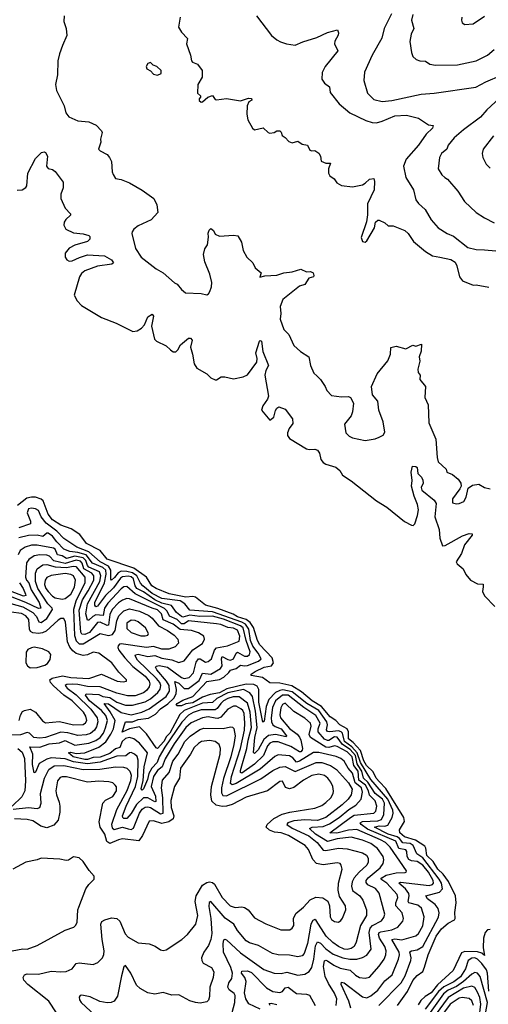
# Model space of a CAD drawing. Extents: x 1933546 to 2138868, y 524910 to 667279.
# Tile 328 of 466: x 2043821 to 2047162, y 611083 to 618098. Entities that reach past the tile are written whole.
import ezdxf

# ---------------------------------------------------------------- set-up
doc = ezdxf.new("R2010")
doc.units = 0

msp = doc.modelspace()

# ---------------------------------------------------------------- linework, layer by layer
at = {"layer": '0CON10XD'}
for points in [[(2044138.8, 618125), (2044136.2, 618085), (2044154, 618035), (2044158.1, 617985), (2044125.6, 617915), (2044104.6, 617855.4), (2044094.4, 617805), (2044091.5, 617705), (2044076.9, 617635), (2044085, 617594), (2044138.1, 617485), (2044150, 617435), (2044171.2, 617405), (2044235, 617376.7), (2044315, 617370.8), (2044366.1, 617346.1), (2044405.8, 617305.8), (2044410, 617295), (2044396.7, 617246.7), (2044400, 617225), (2044382.5, 617175), (2044395, 617162.5), (2044445, 617137.5), (2044462.5, 617115), (2044476.4, 617086.4), (2044480, 617015), (2044486.7, 616995), (2044505, 616966.7), (2044545, 616960), (2044605, 616936.7), (2044695, 616883.3), (2044777.5, 616825), (2044799.3, 616779.3), (2044806.1, 616723.9), (2044758.8, 616671.2), (2044665, 616629.2), (2044634.6, 616605.4), (2044623.4, 616586.6), (2044621.4, 616575), (2044646.8, 616466.8), (2044688, 616405), (2044795, 616322.5), (2044843.3, 616295), (2044924.2, 616224.2), (2044945, 616213.3), (2044975, 616176.2), (2045003, 616153), (2045115, 616146), (2045155, 616137.5), (2045167.5, 616145), (2045177.7, 616162.3), (2045190, 616195), (2045192, 616225), (2045176.2, 616285), (2045141.7, 616371.7), (2045131.2, 616425), (2045142, 616465), (2045159.2, 616495), (2045167.7, 616547.7), (2045164.2, 616575.8), (2045171.7, 616598.3), (2045185, 616611.2), (2045203.8, 616595), (2045215, 616570), (2045245, 616556.7), (2045345, 616563.8), (2045377.7, 616557.7), (2045403.6, 616513.6), (2045413.6, 616453.6), (2045440, 616405), (2045482.5, 616365), (2045500.7, 616330.7), (2045542.5, 616295), (2045533, 616263), (2045568, 616272), (2045655, 616278.6), (2045705, 616294.2), (2045765, 616300.8), (2045825, 616321.2), (2045865, 616301.2), (2045895, 616303.3), (2045913.3, 616295), (2045919.2, 616275), (2045915, 616266.7), (2045883.3, 616256.7), (2045855, 616211.4), (2045815, 616199.2), (2045696.9, 616105), (2045678, 616055), (2045684.2, 616005), (2045679.2, 615965), (2045705, 615891.2), (2045740, 615855), (2045775, 615777.5), (2045824.2, 615734.2), (2045883.3, 615695), (2045894.1, 615634.1), (2045919.5, 615579.5), (2045939.5, 615559.5), (2045966.7, 615535), (2046000, 615485), (2046011.2, 615455), (2046045, 615420), (2046115, 615410), (2046165, 615412.5), (2046180, 615405), (2046200, 615365), (2046193.8, 615305), (2046183.3, 615275), (2046137.5, 615215), (2046146.7, 615155), (2046171.2, 615131.2), (2046195, 615118.8), (2046285, 615100), (2046355, 615111.2), (2046385, 615122.5), (2046413, 615137), (2046425, 615160), (2046412.2, 615232.2), (2046380.6, 615315), (2046375, 615380), (2046336.7, 615425), (2046328.8, 615485), (2046368.8, 615575), (2046445, 615667.5), (2046463.8, 615715), (2046468.3, 615761.7), (2046505, 615772.5), (2046575, 615753.3), (2046625, 615780), (2046645, 615772.5), (2046685.7, 615785.7), (2046683, 615737), (2046670, 615695), (2046673.8, 615665), (2046658.8, 615608.8), (2046662.5, 615585), (2046676.4, 615566.4), (2046673.3, 615535), (2046713.3, 615485), (2046710, 615405), (2046732.5, 615355), (2046738.1, 615225), (2046789.1, 615109.1), (2046797.5, 614977.5), (2046805, 614946.7), (2046861.2, 614895), (2046866.7, 614875), (2046906.7, 614856.7), (2046946.7, 614825), (2046966.7, 614795), (2046967.5, 614775), (2046958.8, 614755), (2046908, 614685), (2046907.5, 614655), (2046935, 614648.8), (2046955, 614651.2), (2046986.7, 614665), (2047003.8, 614695), (2047019.3, 614760.7), (2047048.3, 614781.7), (2047095, 614788), (2047135, 614764), (2047175, 614756)], [(2044966.2, 618115), (2044953.9, 618043.9), (2044975, 618010), (2045017.5, 617965), (2045011.2, 617925), (2045038.6, 617845), (2045045.6, 617805.6), (2045054.4, 617794.4), (2045090, 617780), (2045121.2, 617735), (2045121.8, 617688.2), (2045092.5, 617635), (2045090, 617575), (2045110, 617555), (2045110, 617545), (2045100, 617535), (2045101.7, 617521.7), (2045115, 617510), (2045125, 617512.5), (2045163, 617547), (2045195, 617557.5), (2045215, 617530), (2045225, 617527.5), (2045295, 617537.5), (2045395, 617520), (2045452.4, 617537.6), (2045475, 617535.7), (2045476.2, 617525), (2045455, 617513.8), (2045442, 617485), (2045440, 617425), (2045447.5, 617385), (2045480, 617325), (2045495, 617313.3), (2045556.4, 617326.4), (2045593.6, 617293.6), (2045605, 617290), (2045635, 617293.8), (2045655, 617306), (2045675, 617306.2), (2045685.9, 617295.9), (2045691.7, 617271.7), (2045715, 617257.5), (2045739.3, 617229.3), (2045765, 617220), (2045805, 617232.5), (2045835, 617210), (2045873, 617203), (2045889.3, 617169.3), (2045905, 617162.5), (2045925, 617166.7), (2045955, 617147.5), (2045966.7, 617125), (2045970.7, 617090.7), (2046005, 617076.7), (2046037.5, 617075), (2046023.3, 617035), (2046023.3, 617005), (2046032.5, 616985), (2046062.5, 616965), (2046082.5, 616935), (2046115, 616917.5), (2046195, 616907.5), (2046265, 616922), (2046285, 616932.5), (2046315, 616961.2), (2046345, 616966.2), (2046351.4, 616945), (2046348.9, 616885), (2046300.6, 616785), (2046301.7, 616708.3), (2046293, 616657), (2046256.2, 616545), (2046265, 616517.5), (2046285, 616513.3), (2046295, 616522.5), (2046350, 616615), (2046357.5, 616655), (2046375, 616670), (2046385, 616670), (2046425, 616650), (2046448.3, 616628.3), (2046485, 616630), (2046567, 616597), (2046590, 616575), (2046628.3, 616518.3), (2046715, 616447.1), (2046765, 616415.7), (2046815.6, 616405.6)], [(2045510, 618125), (2045617.1, 617985), (2045653.6, 617953.6), (2045681.1, 617941.1), (2045723.3, 617925), (2045785, 617915.6), (2045840.4, 617939.6), (2045940.2, 617969.8), (2046015, 618006.7), (2046086.7, 618025), (2046094.2, 618005), (2046091.7, 617988.3), (2046069.2, 617945), (2046066, 617925), (2046090, 617875), (2045998, 617765), (2045977.7, 617722.3), (2045976, 617675), (2045994, 617645), (2046029.1, 617619.1), (2046035, 617580), (2046098.8, 617498.8), (2046174, 617434), (2046288.6, 617378.6), (2046335.3, 617365.3), (2046365, 617364.1), (2046405.2, 617374.8), (2046495, 617412.3), (2046578, 617418), (2046665, 617397.1), (2046735, 617348), (2046770, 617345), (2046763.3, 617325), (2046718, 617282), (2046663.8, 617205), (2046575.5, 617105), (2046558.1, 617055), (2046575, 616973.8), (2046628.9, 616885), (2046645.6, 616815), (2046665, 616788.6), (2046713.1, 616745), (2046755, 616670.8), (2046804.7, 616614.7), (2046870, 616575), (2046915, 616555.6), (2047016.2, 616475), (2047075, 616460.8), (2047135, 616458.2), (2047296.2, 616443.8)], [(2046471.5, 618138.5), (2046419.6, 618035), (2046403.7, 617966.4), (2046335, 617846.2), (2046278.5, 617725), (2046274.3, 617664.3), (2046300, 617575), (2046345, 617528.6), (2046405, 617514.5), (2046475, 617521.2), (2046683.8, 617566.2), (2046775, 617573.2), (2047073, 617617), (2047144, 617656), (2047255, 617702.5)], [(2046624, 618136), (2046613.8, 618095), (2046630.5, 618035), (2046613.3, 617995), (2046603, 617943), (2046614.1, 617864.1), (2046623.3, 617835), (2046647.5, 617815), (2046675, 617804.2), (2046715, 617801.9), (2046745, 617780.8), (2046785, 617774.4), (2046942.9, 617777.1), (2047075, 617803.8), (2047155.8, 617845), (2047204.2, 617885.8)], [(2046973.3, 618115), (2046970, 618095), (2046976.7, 618075), (2046995, 618063.8), (2047055, 618068.8), (2047135, 618123.8)], [(2044805, 617703.3), (2044830, 617715), (2044830, 617735), (2044800, 617765), (2044773, 617773), (2044755, 617792.5), (2044735, 617786.2), (2044723.8, 617765), (2044727, 617747), (2044753, 617733), (2044775, 617710), (2044805, 617703.3)], [(2047270.6, 617565), (2047151.8, 617455), (2047106.6, 617403.4), (2046985, 617313.6), (2046917.8, 617255), (2046876.4, 617205), (2046866.9, 617175), (2046828.9, 617145), (2046813.5, 617115), (2046804.3, 617035.7), (2046831.7, 616991.7), (2046853.3, 616973.3), (2046870.8, 616960.8), (2046945.3, 616875.3), (2046992.6, 616802.6), (2047076.2, 616725), (2047133.8, 616685), (2047205, 616650.6)], [(2047199.7, 617270.3), (2047126, 617175), (2047118.8, 617145), (2047123.8, 617115), (2047147.7, 617067.7), (2047175, 617041.2)], [(2043803, 616883), (2043840, 616885), (2043865, 616902), (2043872.9, 616915), (2043880.4, 617005), (2043935, 617109.2), (2043977.3, 617152.7), (2043995, 617156.2), (2044005, 617151.2), (2044020.8, 617125), (2044012.5, 617055), (2044016.4, 617046.4), (2044025, 617037.5), (2044055, 617030), (2044075, 617016.7), (2044131.1, 616941.1), (2044130.7, 616899.3), (2044114, 616855), (2044113.8, 616825), (2044146.2, 616755), (2044184, 616715), (2044184, 616705), (2044150, 616675), (2044138, 616655), (2044136.7, 616635), (2044150, 616605), (2044205, 616578.6), (2044275, 616573.1), (2044315, 616560), (2044322.1, 616552.1), (2044321.5, 616535), (2044305, 616517.3), (2044215, 616492.1), (2044175, 616470), (2044144.5, 616435), (2044145.6, 616405), (2044157.5, 616387.5), (2044175, 616378.2), (2044195, 616379.2), (2044247.6, 616402.4), (2044305, 616423.2), (2044425, 616414.5), (2044475, 616386.5), (2044490, 616365), (2044477.5, 616355), (2044375, 616342.8), (2044285, 616308.6), (2044261.1, 616288.9), (2044248.6, 616265), (2044209.6, 616135), (2044232.3, 616095), (2044262, 616062), (2044405, 615976.2), (2044508.8, 615935), (2044627.3, 615877.3), (2044659.5, 615880.5), (2044690.9, 615899.1), (2044710.6, 615925), (2044735, 615980), (2044765, 616000), (2044776.1, 615986.1), (2044761.5, 615915), (2044782, 615822), (2044796.9, 615806.9), (2044865.7, 615775), (2044897.5, 615745), (2044915, 615730.8), (2044935, 615732), (2044950, 615745), (2044968.6, 615781.4), (2045025, 615828), (2045040, 615830), (2045050, 615815), (2045039.2, 615765), (2045054, 615715), (2045064.5, 615645), (2045085, 615614), (2045155.8, 615575.8), (2045185, 615546.7), (2045215, 615532.5), (2045225, 615532.5), (2045257, 615553), (2045285, 615553.3), (2045345, 615538.8), (2045415, 615553.3), (2045445, 615567.7), (2045511.2, 615658.8), (2045514.6, 615685), (2045505.4, 615725), (2045531.7, 615808.3), (2045535, 615812.5), (2045545, 615808), (2045553.9, 615733.9), (2045596, 615635), (2045575, 615598), (2045570, 615565), (2045594, 615415), (2045587.5, 615395), (2045555, 615346.7), (2045545.7, 615315), (2045605, 615244.4), (2045632.2, 615265), (2045645.9, 615314.1), (2045655, 615330.8), (2045670, 615340), (2045715, 615322.9), (2045765.3, 615255), (2045768.6, 615221.4), (2045741.8, 615185), (2045731.1, 615155), (2045731.4, 615135), (2045745.8, 615115), (2045865, 615039.5), (2045885, 615034.5), (2045925, 615038.5), (2045945, 615031.1), (2045958.8, 615008.8), (2045968.9, 614965), (2045985, 614943.1), (2046005, 614930.9), (2046075, 614909.2), (2046102.5, 614885), (2046123.4, 614853.4), (2046185, 614812.2), (2046365, 614668.9), (2046438.6, 614625), (2046565, 614521.8), (2046615, 614495.7), (2046625.7, 614494.3), (2046638.6, 614505), (2046658.4, 614565), (2046664.7, 614605.2), (2046658.3, 614645), (2046633.1, 614703.1), (2046613.4, 614775), (2046619.2, 614815), (2046611.5, 614875), (2046622.3, 614917.7), (2046645, 614915.7), (2046655, 614908), (2046659.2, 614865), (2046685, 614837.5), (2046695, 614816.7), (2046696.8, 614795), (2046684.4, 614764.4), (2046687.1, 614747.1), (2046775, 614675.4), (2046790.6, 614650.6), (2046781.9, 614555), (2046811.8, 614465), (2046817.6, 614405), (2046835, 614350), (2046855, 614352.7), (2046978.3, 614421.7), (2047025, 614436.7), (2047048, 614435), (2047046.5, 614425), (2046992.7, 614357.3), (2046971.8, 614295), (2046932.2, 614235), (2046940, 614220), (2046983.8, 614185), (2047001.2, 614145), (2047035.5, 614105), (2047085, 614077.9), (2047125.4, 614075.4), (2047125, 614056.7), (2047120, 614025), (2047134.1, 613994.1), (2047207.5, 613917.5)], [(2046815.6, 616405.6), (2046895, 616389.6), (2046925, 616369.4), (2046937.5, 616345), (2046955.7, 616265.7), (2046977.3, 616237.3), (2047055, 616206.2), (2047075, 616208), (2047165, 616191.4)], [(2046707.5, 611347.5), (2046732.3, 611435), (2046790.4, 611569.6), (2046828.3, 611621.7), (2046875, 611660.3), (2046920.8, 611685), (2046925.6, 611694.4), (2046923, 611737), (2046933.3, 611805), (2046927.8, 611855), (2046877.7, 611957.7), (2046839.3, 612009.3), (2046802.4, 612045), (2046770.2, 612100.2), (2046725, 612144), (2046717.3, 612195), (2046709.6, 612209.6), (2046642.9, 612252.9), (2046565, 612275.5), (2046531.9, 612305), (2046530, 612325), (2046564.2, 612385.8), (2046560.6, 612415), (2046430.7, 612620.7), (2046387.5, 612667.5), (2046362.5, 612695), (2046340.4, 612740.4), (2046293, 612785), (2046275, 612818.4), (2046250.9, 612890.9), (2046199.2, 612949.2), (2046165.8, 612975), (2046164.3, 613025), (2046156.5, 613045), (2046103.8, 613075), (2046075.2, 613105.2), (2046035, 613131.7), (2045974, 613204), (2045907, 613245), (2045830, 613310), (2045761.2, 613351.2), (2045675, 613371), (2045605, 613372.5), (2045552, 613412), (2045472, 613425), (2045470.8, 613435), (2045499.4, 613455), (2045565, 613485.1), (2045615.5, 613494.5), (2045631.9, 613515), (2045621, 613551), (2045532.6, 613645), (2045516.3, 613675), (2045487.6, 613767.6), (2045463.4, 613803.4), (2045435.6, 613825.6), (2045375, 613844.1), (2045342.9, 613862.9), (2045233.5, 613903.5), (2045145, 613926.2), (2045075, 613982.9), (2045055, 613987.4), (2045005, 613983.4), (2044887.8, 614007.8), (2044795, 614045.7), (2044763.7, 614065), (2044726.1, 614126.1), (2044635, 614191), (2044445, 614254), (2044395.9, 614315.9), (2044297.5, 614365), (2044250.3, 614430.3), (2044189.5, 614469.5), (2044115, 614496.6), (2044056.2, 614535), (2044024.2, 614575), (2043989.4, 614669.4), (2043975, 614681.5), (2043935, 614696.2), (2043905, 614697.1), (2043871.5, 614688.5), (2043805, 614636.7)], [(2046381.2, 611075), (2046539.8, 611235), (2046568.7, 611285), (2046609.3, 611395), (2046612.1, 611415), (2046603.3, 611456.7), (2046615.7, 611464.3), (2046655, 611470.8), (2046695, 611495.3), (2046806.1, 611703.9), (2046811.9, 611735), (2046803.6, 611765), (2046782.4, 611795), (2046728.8, 611835), (2046716, 611855), (2046815, 611882.1), (2046834.5, 611905.5), (2046827.7, 611945), (2046810.8, 611975), (2046695, 612127.2), (2046652.4, 612155), (2046626.9, 612215), (2046605, 612229.1), (2046552.8, 612232.8), (2046527.9, 612265), (2046511.2, 612275), (2046448, 612295), (2046350, 612345), (2046385, 612354.9), (2046425, 612351.9), (2046445, 612359.5), (2046476.5, 612415), (2046484.4, 612445), (2046481.7, 612465), (2046445, 612544.9), (2046323.7, 612685), (2046249.9, 612805), (2046228.2, 612875), (2046188.4, 612918.4), (2046136.5, 612955), (2046123.4, 613015), (2046113.9, 613025), (2046095, 613030.6), (2046033.1, 613023.1), (2046016.6, 613026.6), (2046009, 613039), (2046014.7, 613075), (2046011.1, 613095), (2045955, 613177), (2045869.4, 613225), (2045765, 613309.1), (2045697.5, 613322.5), (2045675, 613319.2), (2045645.7, 613304.3), (2045598.4, 613255), (2045578.5, 613205), (2045565, 613101.2), (2045555, 613093.3), (2045526.7, 613235), (2045526.9, 613325), (2045515, 613348.4), (2045491.3, 613361.4), (2045435, 613363), (2045299.2, 613330.8), (2045245, 613301), (2045179.2, 613290.8), (2045125, 613271.5), (2045055, 613230.6), (2045006.5, 613223.5), (2044975, 613209.6), (2044945, 613208.6), (2044937.5, 613215), (2044943.8, 613225), (2044985, 613250.8), (2045055, 613275.7), (2045156.1, 613383.9), (2045245, 613397), (2045275.7, 613414.3), (2045313, 613447), (2045325.4, 613464.6), (2045365, 613476.6), (2045395, 613500), (2045425, 613494.3), (2045445, 613497.9), (2045523, 613527), (2045542.1, 613545), (2045521.7, 613585), (2045483.7, 613635), (2045467.8, 613675), (2045454.1, 613755), (2045431.5, 613791.5), (2045405.9, 613805.9), (2045195, 613879.4), (2045035, 613891.9), (2044998.7, 613935), (2044965, 613957.2), (2044835, 613974.9), (2044765, 614010.1), (2044698.5, 614065), (2044682.5, 614082.5), (2044655.5, 614135), (2044625, 614157.9), (2044585, 614167.1), (2044545, 614167.8), (2044523.6, 614156.4), (2044496.4, 614123.6), (2044475, 614104.7), (2044471.3, 614111.3), (2044470.2, 614175), (2044454.6, 614204.6), (2044394.5, 614235), (2044315, 614307.7), (2044229.1, 614339.1), (2044135, 614401.5), (2044086.8, 614455), (2044010.2, 614510.2), (2043975.6, 614555), (2043955, 614600.7), (2043935, 614613), (2043905, 614618), (2043885, 614613.9), (2043875.6, 614585), (2043898.1, 614525), (2043898.5, 614505), (2043815, 614476.6)], [(2046182.4, 611055), (2046168.7, 611105), (2046112.8, 611225), (2046115, 611241.4), (2046135, 611236.1), (2046265, 611135.3), (2046295, 611129.1), (2046325, 611142.2), (2046375, 611184), (2046425, 611249.6), (2046476.6, 611293.4), (2046522.4, 611405), (2046529.8, 611435), (2046526.9, 611455), (2046474.8, 611545.2), (2046495, 611549.4), (2046545, 611542.6), (2046645, 611570.3), (2046665, 611586.9), (2046695, 611642.2), (2046705.3, 611705), (2046685, 611767.8), (2046660.4, 611790.4), (2046596.1, 611806.1), (2046590.6, 611815), (2046598.7, 611855), (2046595, 611872.5), (2046571.3, 611905), (2046541.4, 611931.4), (2046524, 611945), (2046536.7, 611953.3), (2046741.4, 611928.6), (2046765, 611935.4), (2046771.4, 611945), (2046769, 611965), (2046734.9, 612025), (2046695, 612073.3), (2046655, 612100.3), (2046615, 612105.1), (2046594.9, 612114.9), (2046584.1, 612135), (2046581.5, 612171.5), (2046575, 612184), (2046524.1, 612194.1), (2046502.3, 612245), (2046301.3, 612331.3), (2046254.8, 612365), (2046249.5, 612375), (2046264.9, 612385.1), (2046375, 612389.9), (2046401.4, 612398.6), (2046416.8, 612435), (2046422.1, 612515), (2046408.3, 612545), (2046355, 612585.9), (2046304.4, 612665), (2046272, 612695), (2046261.6, 612745), (2046235, 612783.7), (2046227.2, 612797.2), (2046216.3, 612855), (2046178.1, 612898.1), (2046123, 612933), (2046085, 612985.8), (2046065, 612988.1), (2046025, 612963.4), (2046015, 612962.3), (2045995, 612973), (2045948.9, 613025), (2045948.3, 613045), (2045964.5, 613085), (2045931.5, 613141.5), (2045846.6, 613196.6), (2045735, 613286.3), (2045694.6, 613285.4), (2045645.2, 613245), (2045623.5, 613196.5), (2045614.4, 613125), (2045616.3, 613095), (2045625.9, 613075), (2045642.3, 613062.3), (2045685, 613045.9), (2045722.9, 612995), (2045720.8, 612989.2), (2045645, 613004.5), (2045595, 612998), (2045561.6, 612968.4), (2045521.3, 612895), (2045495, 612870), (2045487.2, 612877.2), (2045498.3, 612985), (2045514.3, 613055), (2045501.5, 613171.5), (2045480.5, 613275), (2045462.7, 613302.7), (2045415.8, 613325.8), (2045305, 613302.8), (2045227.4, 613262.6), (2045195, 613233.5), (2045125, 613228.3), (2044994.1, 613175.9), (2044963.3, 613146.7), (2044891.2, 613015), (2044869, 612991), (2044849.6, 612955), (2044805, 612905.3), (2044795, 612909.6), (2044725, 613010.9), (2044675, 613058.8), (2044603.3, 613046.7), (2044551.8, 613021.8), (2044575, 613094.5), (2044625.6, 613095.6), (2044665, 613112.2), (2044738.9, 613121.1), (2044789, 613151), (2044825, 613188.6), (2044877.5, 613222.5), (2044919.3, 613265), (2044936, 613295), (2044940.1, 613325), (2044928.1, 613381.9), (2044955, 613370.7), (2044995, 613332.8), (2045025, 613333.8), (2045100.6, 613389.4), (2045125, 613442), (2045184.3, 613435.7), (2045252.9, 613475), (2045265.1, 613495), (2045260.9, 613545), (2045265, 613561.5), (2045305, 613539.4), (2045325, 613535.9), (2045345.8, 613544.2), (2045365, 613585.3), (2045375, 613592.2), (2045425, 613562.3), (2045445, 613563.5), (2045460.9, 613575), (2045463.3, 613595), (2045434.9, 613675), (2045414.9, 613765), (2045395, 613779.6), (2045275, 613827.1), (2045195, 613847.6), (2045105, 613846.3), (2045034.4, 613854.4), (2044985, 613841.8), (2044975, 613845.8), (2044939.4, 613875), (2044904.5, 613924.5), (2044835, 613941.6), (2044785, 613964.6), (2044705, 614022), (2044655.4, 614045), (2044643.7, 614065), (2044632, 614115), (2044615, 614129.4), (2044595, 614132.7), (2044555, 614128.2), (2044540.7, 614119.3), (2044489.1, 614050.9), (2044434.2, 613995.8), (2044375, 613919.6), (2044364.8, 613914.8), (2044356, 613926), (2044357.9, 613945), (2044426.3, 614085), (2044437, 614147), (2044434.9, 614175), (2044415.2, 614195), (2044341.6, 614225), (2044294.7, 614284.7), (2044235, 614300.8), (2044177.9, 614307.9), (2044136.7, 614326.7), (2044086.7, 614376.7), (2044055, 614418.6), (2044025, 614438.6), (2044015, 614439.2), (2043986.7, 614415), (2043945, 614424.5), (2043885, 614423.1), (2043815, 614406)], [(2046078.2, 611075), (2046081.9, 611121.9), (2046065, 611163.3), (2046022, 611232), (2046000.2, 611280.2), (2045987, 611353), (2045995, 611392.9), (2046005, 611397.3), (2046015, 611393.6), (2046061.1, 611361.1), (2046105, 611341), (2046177.1, 611327.1), (2046215, 611291.5), (2046245, 611274.6), (2046285, 611268.7), (2046315, 611276.9), (2046385.2, 611354.8), (2046420.6, 611405), (2046431.9, 611435), (2046432.9, 611465), (2046425.2, 611495), (2046387.1, 611555), (2046379.3, 611579.3), (2046385, 611594.6), (2046395, 611599.7), (2046475, 611613.2), (2046517.1, 611632.9), (2046552.1, 611675), (2046556.7, 611695), (2046548.9, 611735), (2046503.5, 611785), (2046503.3, 611805), (2046516.7, 611845), (2046511.9, 611865), (2046439.8, 611945), (2046396.2, 611975), (2046402, 611985), (2046435, 612003.2), (2046505, 612019.2), (2046568.6, 612021.4), (2046577.5, 612025), (2046580, 612035), (2046463.1, 612203.1), (2046429.7, 612235), (2046394.7, 612255), (2046225, 612329.2), (2046166.3, 612323.7), (2046081.7, 612301.7), (2046032.9, 612305), (2046179, 612415), (2046205, 612431.5), (2046345, 612445.8), (2046360.3, 612459.7), (2046367.2, 612495), (2046355, 612531.8), (2046315, 612571.9), (2046308.2, 612605), (2046287.4, 612645), (2046239.2, 612679.2), (2046235, 612744.7), (2046203, 612785), (2046192.2, 612845), (2046155, 612882.2), (2046085, 612920.8), (2046065, 612924.1), (2046025, 612912.5), (2046005, 612915.7), (2045894.5, 612984.5), (2045885.6, 613005), (2045899.2, 613065), (2045894, 613085), (2045855, 613121.5), (2045775, 613168.6), (2045715, 613229.6), (2045695, 613219.7), (2045683.4, 613195), (2045675.2, 613145.2), (2045679.6, 613125), (2045745, 613048.4), (2045798.6, 613008.6), (2045815, 612986.7), (2045825.2, 612965.2), (2045837.5, 612905), (2045836.1, 612893.9), (2045825, 612882.8), (2045815, 612881.9), (2045755, 612920.7), (2045665, 612951.9), (2045625, 612954.1), (2045605, 612944.3), (2045588.4, 612925), (2045559.3, 612855), (2045495.6, 612795), (2045405, 612729.6), (2045394.8, 612734.8), (2045395, 612748.6), (2045441.1, 612905), (2045449.6, 612965), (2045473.8, 613055), (2045465.5, 613165), (2045445, 613229.1), (2045385, 613274.1), (2045343.2, 613273.2), (2045305, 613262.5), (2045275.2, 613245), (2045255, 613227.2), (2045229.5, 613190.5), (2045215, 613181.5), (2045115, 613181.7), (2045057.7, 613162.3), (2045025, 613143.7), (2044977.6, 613092.4), (2044855, 612913.8), (2044814.7, 612845), (2044802, 612805), (2044764.4, 612765.6), (2044742.3, 612727.7), (2044733.7, 612685), (2044705, 612618), (2044695, 612609.2), (2044688.3, 612618.3), (2044701.6, 612678.4), (2044708.2, 612775), (2044733.6, 612873.6), (2044675, 612943.8), (2044635, 612974.7), (2044605, 612983.8), (2044575, 612977.6), (2044552.9, 612955), (2044535, 612913.2), (2044505, 612902.2), (2044465, 612868.8), (2044395, 612843.7), (2044345, 612840.6), (2044305, 612826.7), (2044285, 612826.4), (2044201.8, 612845), (2044170, 612875), (2044185, 612879.5), (2044204.4, 612874.4), (2044225, 612870.5), (2044285, 612874.8), (2044385, 612916), (2044435, 612953.4), (2044471.5, 613008.5), (2044490.1, 613045), (2044501.6, 613105), (2044467.4, 613167.3), (2044424.8, 613225.2), (2044455, 613222.5), (2044545, 613161), (2044615, 613146.1), (2044692.7, 613165), (2044745, 613187.7), (2044865, 613276.4), (2044888.4, 613315), (2044886.9, 613355), (2044868.5, 613385), (2044799.1, 613465), (2044790.8, 613485), (2044797, 613493), (2044815, 613496.6), (2044876, 613486), (2044975, 613411.6), (2044995, 613403.8), (2045029.3, 613410.7), (2045059.4, 613445), (2045078.6, 613521.4), (2045095, 613544.8), (2045109.1, 613545), (2045145, 613520.3), (2045165, 613525.3), (2045187.8, 613545), (2045209.1, 613605), (2045225, 613623.7), (2045303.1, 613636.9), (2045385, 613670.4), (2045391, 613705), (2045375, 613748.4), (2045345, 613762.4), (2045305, 613766.6), (2045255, 613788), (2045225, 613794.1), (2045025, 613814.6), (2044995, 613794), (2044975, 613793.5), (2044945, 613825.1), (2044888.6, 613848.6), (2044873.4, 613883.4), (2044852.9, 613902.9), (2044645, 614008), (2044585, 614060), (2044565, 614058), (2044545, 614043.1), (2044449.3, 613940.7), (2044426.4, 613905), (2044416.1, 613853.9), (2044365, 613858.1), (2044343.4, 613846.6), (2044315, 613819.5), (2044305, 613818.9), (2044292, 613865), (2044304.4, 613935.6), (2044393.2, 614095), (2044399.3, 614135), (2044390.5, 614165), (2044315, 614197.7), (2044305, 614209.3), (2044292.7, 614245), (2044273.8, 614263.8), (2044215, 614275.6), (2044155, 614259.9), (2044125, 614278.3), (2044090, 614285), (2044074.6, 614324.6), (2044063.7, 614333.7), (2043945, 614354.8), (2043905, 614353.6), (2043861, 614339), (2043825.3, 614315), (2043810.2, 614285)], [(2045528.9, 611355), (2045562, 611332), (2045635, 611304.1), (2045685, 611302.9), (2045725, 611311), (2045805, 611291.6), (2045855, 611296.8), (2045884.3, 611315.7), (2045902.9, 611345), (2045918.9, 611405), (2045930.9, 611499.1), (2045945, 611527.2), (2045965, 611519.1), (2046005, 611477.7), (2046055, 611439.8), (2046125.3, 611414.7), (2046175, 611404.4), (2046225, 611404.8), (2046264.3, 611415.7), (2046295, 611432.3), (2046326.8, 611475), (2046313.8, 611595), (2046319.2, 611625), (2046336.1, 611643.9), (2046401.3, 611678.7), (2046417.8, 611702.2), (2046423.5, 611725), (2046383.1, 611875), (2046357.1, 611907.1), (2046303.1, 611935), (2046290.5, 611950.5), (2046291.9, 611965), (2046305.2, 611985), (2046392, 612055), (2046413.4, 612085), (2046416.9, 612113.1), (2046412.4, 612135), (2046372.9, 612192.9), (2046325, 612228.1), (2046265, 612253.3), (2046185, 612274.5), (2046085, 612262.2), (2046015, 612243.1), (2045931.2, 612295), (2045887.9, 612335), (2045905.9, 612344.1), (2045985, 612349.3), (2046030.5, 612369.5), (2046098.7, 612415), (2046168, 612472), (2046218.7, 612501.3), (2046256.7, 612545), (2046266.2, 612593.8), (2046259.2, 612625), (2046212, 612662), (2046195, 612730.6), (2046164, 612765), (2046135, 612814.7), (2046111.2, 612835), (2046077.9, 612847.9), (2045955, 612877), (2045915, 612878.1), (2045815, 612814.6), (2045795, 612809), (2045769, 612839), (2045745, 612853.9), (2045665, 612861.2), (2045641, 612849), (2045535, 612758.2), (2045365, 612655.9), (2045335, 612645.7), (2045323.8, 612655), (2045331.4, 612705), (2045395.1, 612904.9), (2045422.9, 613035), (2045426.4, 613085), (2045420.7, 613155), (2045412.5, 613175), (2045398.8, 613188.8), (2045365, 613206.7), (2045345, 613206.8), (2045305, 613186.2), (2045255, 613127.8), (2045235, 613119.8), (2045215, 613122.2), (2045165, 613130.6), (2045125, 613124.8), (2045045, 613088.5), (2045005, 613054.4), (2044922.1, 612937.9), (2044858.8, 612831.2), (2044837.4, 612775), (2044805, 612749.8), (2044774.9, 612705), (2044759.5, 612635), (2044790.7, 612565), (2044792.1, 612527.9), (2044785, 612525.9), (2044735, 612553.5), (2044705, 612553.9), (2044655, 612507.6), (2044615, 612442.4), (2044585, 612407.9), (2044565, 612406.4), (2044555.9, 612415), (2044555.2, 612425), (2044580.4, 612495), (2044646.4, 612635), (2044663.6, 612705), (2044665, 612822), (2044658.4, 612848.4), (2044639.6, 612865), (2044615, 612876.8), (2044605, 612875.3), (2044577.9, 612852.1), (2044515, 612849.7), (2044395, 612808.6), (2044304, 612796), (2044205, 612811.1), (2044145, 612831.4), (2044045, 612838.8), (2044015, 612830), (2043961.2, 612798.8), (2043935, 612737.5), (2043925, 612732), (2043912.6, 612792.6), (2043915.6, 612865), (2043893.7, 612916.3), (2043965, 612915.9), (2044031.5, 612938.5), (2044105, 612946.3), (2044145, 612962.3), (2044215, 612928.5), (2044315, 612943.8), (2044365, 612962.1), (2044396, 612984), (2044418.8, 613015), (2044433.6, 613053.6), (2044447, 613105), (2044435, 613140.8), (2044405, 613176.3), (2044319.3, 613245), (2044291.6, 613285), (2044294.4, 613295), (2044385, 613290.9), (2044415, 613274.9), (2044465, 613269.8), (2044515, 613235.2), (2044575, 613214.1), (2044625, 613213.2), (2044715, 613236.8), (2044755, 613260.2), (2044806.2, 613303.8), (2044822.6, 613327.4), (2044827.2, 613355), (2044820.2, 613375), (2044796.9, 613405), (2044662, 613535), (2044644.2, 613565), (2044646.7, 613573.3), (2044665, 613577), (2044735, 613561.1), (2044785, 613568.8), (2044835, 613548.7), (2044905, 613537.8), (2044955, 613517.1), (2044995, 613528.9), (2045029.2, 613575), (2045055, 613608.2), (2045125, 613654.4), (2045138.5, 613685), (2045133.1, 613705), (2045095, 613728.4), (2045045.8, 613745), (2044965, 613752.3), (2044915, 613791.7), (2044845, 613821.5), (2044833, 613865), (2044805, 613893.9), (2044765, 613904.6), (2044605, 613972.4), (2044585, 613973.7), (2044555, 613963.1), (2044525, 613942.3), (2044481.3, 613895), (2044465, 613860), (2044455, 613784.8), (2044445, 613782), (2044395, 613806), (2044375.7, 613804.3), (2044318.1, 613731.9), (2044285, 613717.6), (2044265, 613719), (2044257.6, 613735), (2044245, 613890), (2044270.2, 613965), (2044310.5, 614029.5), (2044349.7, 614105), (2044350.6, 614135), (2044335.5, 614155), (2044279.3, 614185), (2044266.3, 614226.3), (2044255, 614239.9), (2044225, 614247.5), (2044145, 614223.1), (2044065, 614241.5), (2044035, 614274.8), (2044015, 614283), (2043965, 614286.4), (2043925, 614277.6), (2043887.2, 614252.8), (2043870.9, 614229.1), (2043864.1, 614125), (2043869.8, 614105), (2043886.6, 614085), (2043902.5, 614035), (2043961.4, 613945), (2043972.1, 613905), (2043955, 613901.9), (2043865.8, 613945.8), (2043745, 613992.6)], [(2043715, 613949.6), (2043845, 613914.7), (2043915, 613874.2), (2043941.4, 613845), (2043958.6, 613808.6), (2043975, 613802), (2044015, 613831.6), (2044055.2, 613895), (2044053.1, 613905), (2044022.3, 613935), (2043950.3, 614045), (2043933.6, 614096.4), (2043933.2, 614155), (2043946, 614185), (2043985.6, 614214.4), (2044015, 614215.8), (2044075, 614200.6), (2044155, 614194), (2044203.8, 614203.8), (2044221.5, 614201.5), (2044286.6, 614125), (2044286, 614085), (2044222.1, 613955), (2044204.2, 613895.8), (2044211.5, 613711.5), (2044223.4, 613673.4), (2044245, 613650.2), (2044275, 613652.3), (2044395, 613724.8), (2044455, 613711.3), (2044482.9, 613717.1), (2044501.5, 613745), (2044513.9, 613815), (2044529.1, 613850.9), (2044565, 613886.5), (2044605, 613900.2), (2044674.9, 613884.9), (2044742, 613852), (2044765.1, 613835.1), (2044810.5, 613780.5), (2044875, 613746.4), (2044922.6, 613712.6), (2044948.2, 613685), (2044953.8, 613655), (2044930.6, 613629.4), (2044885.8, 613614.2), (2044835, 613613.8), (2044775, 613631.7), (2044725, 613626.2), (2044545, 613650.3), (2044532.3, 613647.7), (2044522.6, 613637.4), (2044520.7, 613625), (2044528.6, 613605), (2044570.6, 613550.6), (2044629, 613489), (2044715, 613420), (2044744.5, 613385), (2044749, 613365), (2044744.4, 613345), (2044725, 613317.9), (2044705, 613302), (2044645, 613281.6), (2044590.2, 613280.2), (2044515, 613299.5), (2044395, 613344), (2044305, 613346.1), (2044235, 613362.6), (2044195.6, 613364.4), (2044157.4, 613362.6), (2044145.4, 613355), (2044160.9, 613335), (2044225, 613287.9), (2044328.3, 613185), (2044374, 613125), (2044378.9, 613095), (2044369.2, 613060.8), (2044353.8, 613035), (2044326.7, 613013.3), (2044296.4, 613003.6), (2044235, 612997.8), (2044165, 613018.1), (2044115, 613022), (2044005, 612984.1), (2043965, 612977.9), (2043922.9, 612985), (2043891.2, 613015), (2043875, 613019.5), (2043827.4, 613002.6), (2043725, 612999.3)], [(2043820.4, 614085), (2043846.1, 614046.1), (2043863.3, 614005), (2043864.6, 613995), (2043848.9, 613991.1), (2043755, 614027.2)], [(2044125, 613969.6), (2044145, 613973.5), (2044185, 614005.4), (2044211.1, 614055), (2044220.2, 614105), (2044205.3, 614135), (2044185, 614146.3), (2044145, 614151.2), (2044045, 614137), (2044015, 614122.8), (2044002, 614105), (2043997.4, 614075), (2044008.6, 614045), (2044025, 614023.5), (2044055, 613990.8), (2044075, 613978.2), (2044125, 613969.6)], [(2043818.1, 613105), (2043827.5, 613142.5), (2043842.1, 613167.9), (2043855, 613177.1), (2043895, 613186.5), (2043934.4, 613165), (2043983.2, 613103.2), (2044005, 613088.6), (2044105, 613097.7), (2044205.2, 613074.8), (2044275, 613077.3), (2044291.5, 613088.5), (2044299.8, 613105), (2044292.5, 613135), (2044275.2, 613165), (2044195, 613244.3), (2044136.1, 613286.1), (2044062.2, 613352.2), (2044040.5, 613375), (2044035.9, 613395), (2044053.9, 613406.1), (2044127.5, 613422.5), (2044185, 613411.2), (2044315, 613404.8), (2044405, 613433.9), (2044516.2, 613385), (2044559.1, 613380.9), (2044582.5, 613385), (2044583.3, 613395), (2044528.7, 613448.7), (2044478, 613515), (2044386, 613585), (2044345, 613592.2), (2044305, 613573.1), (2044275, 613568.6), (2044225, 613582.9), (2044200.6, 613600.6), (2044178.4, 613628.4), (2044163.1, 613665), (2044148.9, 613805), (2044135, 613831.9), (2044115, 613831.5), (2044095, 613820.9), (2044009.7, 613740.3), (2043985, 613728.7), (2043955, 613725.2), (2043915, 613730.5), (2043899, 613739), (2043891, 613755), (2043885.6, 613825), (2043865, 613850.4), (2043835, 613866.9), (2043686.9, 613886.9)], [(2044715, 613707.3), (2044735, 613713.1), (2044738.9, 613725), (2044717.7, 613765), (2044665, 613807.3), (2044645, 613817.1), (2044615, 613820), (2044585, 613797.8), (2044585, 613760.8), (2044615, 613731.2), (2044685, 613708.9), (2044715, 613707.3)], [(2043895, 613481.2), (2043945, 613483.1), (2044000.6, 613499.4), (2044018.9, 613511.1), (2044039.7, 613540.3), (2044042.9, 613575), (2044028.8, 613595), (2043985, 613615.6), (2043925, 613626.4), (2043905, 613623.1), (2043880, 613610), (2043867.9, 613592.1), (2043866, 613515), (2043876.7, 613495), (2043895, 613481.2)], [(2043775.7, 612474.3), (2043885, 612484.3), (2043945, 612477.2), (2043965.2, 612484.8), (2043973.6, 612515), (2043970.4, 612585), (2043997.4, 612695), (2044028.9, 612755), (2044067.3, 612782.7), (2044135, 612784.9), (2044274.6, 612755.4), (2044391.9, 612758.1), (2044505, 612774.8), (2044561.7, 612771.7), (2044585, 612764.7), (2044606, 612745), (2044615.1, 612715.1), (2044611.5, 612675), (2044585.6, 612605), (2044510.8, 612469.2), (2044475.9, 612365), (2044481.2, 612341.2), (2044495, 612328.6), (2044555, 612345.8), (2044594, 612334), (2044615, 612327.6), (2044632.8, 612337.2), (2044675, 612444.7), (2044695, 612472.4), (2044715, 612486.3), (2044735, 612490), (2044755, 612485.2), (2044825, 612438.8), (2044844.5, 612445.5), (2044841.7, 612555), (2044831.4, 612625), (2044839.6, 612680.4), (2044888.1, 612735), (2044914, 612815), (2044950.7, 612865), (2044999.8, 612955), (2045036.1, 612993.9), (2045105, 613041), (2045135, 613050), (2045272.3, 613047.7), (2045325, 613059.6), (2045337.8, 613057.8), (2045348.1, 613048.1), (2045356.5, 612996.5), (2045349.2, 612935), (2045325.9, 612845), (2045275, 612692.2), (2045260.3, 612625), (2045259.4, 612589.4), (2045270.8, 612570.8), (2045295, 612568.4), (2045541.2, 612688.8), (2045625, 612747.8), (2045675, 612773.5), (2045715, 612776.1), (2045785, 612740.8), (2045935, 612805.2), (2045975, 612805.2), (2046037.1, 612785), (2046080, 612755), (2046165, 612661.1), (2046191.7, 612615), (2046184.8, 612575), (2046163.3, 612545), (2046121.1, 612505), (2046005, 612413.8), (2045945, 612393.4), (2045853.8, 612396.2), (2045775, 612389), (2045733.3, 612376.7), (2045726.9, 612365), (2045765, 612338.3), (2045883.4, 612283.4), (2045942.2, 612235), (2045985, 612181.3), (2046005, 612177.6), (2046095.2, 612194.8), (2046155, 612191.1), (2046265, 612161.5), (2046293.1, 612145), (2046306.8, 612125), (2046305.4, 612095.4), (2046295.3, 612075), (2046240.9, 612025), (2046206.6, 611983.4), (2046191.2, 611955), (2046186.4, 611925), (2046195, 611894.6), (2046246.1, 611855), (2046267.8, 611825), (2046293.5, 611755), (2046292.9, 611715), (2046251.3, 611645), (2046221.2, 611525), (2046205.9, 611495), (2046185, 611480.2), (2046155, 611472.7), (2046135, 611475.2), (2046093.7, 611493.7), (2046052.7, 611522.7), (2046007.3, 611567.3), (2045935, 611680), (2045925, 611687.1), (2045910.9, 611679.1), (2045897.2, 611655), (2045872, 611515), (2045848.8, 611445), (2045835, 611427.5), (2045805, 611420.5), (2045745, 611433.8), (2045665, 611434.7), (2045624.7, 611444.7), (2045525, 611502), (2045460.7, 611520.7), (2045437.1, 611535), (2045375, 611609.5), (2045347.9, 611655), (2045286.5, 611696.5), (2045185, 611816.4), (2045172.5, 611807.5), (2045169.1, 611780.9), (2045184.5, 611694.5), (2045191.5, 611588.5), (2045184.7, 611545), (2045168.5, 611501.5), (2045134.8, 611455.2), (2045117.1, 611415), (2045118.8, 611395), (2045128.9, 611375), (2045190, 611345), (2045205.6, 611315), (2045201.2, 611275), (2045177.1, 611205), (2045175, 611137.5), (2045166.9, 611113.1), (2045155, 611101.2), (2045108.7, 611091.3), (2045075, 611095.5), (2045035, 611107.5), (2044955, 611150.9), (2044905, 611147.1), (2044845, 611166.2), (2044783.7, 611156.3), (2044735, 611165.4), (2044680.6, 611195), (2044655, 611218.9), (2044613.9, 611303.9), (2044575, 611358.8), (2044565, 611350), (2044546.1, 611285), (2044518.6, 611141.4), (2044495, 611105.6), (2044474.6, 611095.4), (2044445, 611094.6), (2044393.6, 611103.6), (2044325, 611136.5), (2044265, 611146.9), (2044253.3, 611145), (2044246, 611135)], [(2044083.2, 611023.2), (2044028.5, 611105), (2043880, 611225), (2043851.4, 611255), (2043845.8, 611275), (2043856.8, 611293.2), (2043875, 611301.1), (2043955, 611298.8), (2044045, 611319.1), (2044115, 611313.5), (2044152.6, 611317.4), (2044194.5, 611335.5), (2044225, 611372.9), (2044245, 611378.5), (2044345, 611367.5), (2044379.1, 611380.9), (2044410.8, 611415), (2044421.3, 611438.7), (2044423.5, 611465), (2044408.7, 611545), (2044400.9, 611655), (2044406.4, 611673.6), (2044428, 611685), (2044475, 611698.8), (2044515, 611693.3), (2044535.5, 611675), (2044572.9, 611585), (2044595, 611560.5), (2044665, 611520), (2044744.6, 611514.6), (2044787.4, 611497.4), (2044825, 611472), (2044845, 611466.2), (2044865, 611471.2), (2044977.5, 611545), (2045018.6, 611581.4), (2045077.8, 611655), (2045090.3, 611715), (2045071.8, 611815), (2045079.1, 611855), (2045125, 611930.6), (2045155, 611951.3), (2045175, 611954.4), (2045195, 611950), (2045209.1, 611939.1), (2045265, 611843.8), (2045321.1, 611785), (2045358, 611772), (2045405, 611777.3), (2045425, 611773.6), (2045450, 611755), (2045495, 611698.6), (2045575, 611657.1), (2045683.4, 611613.4), (2045746.8, 611613.2), (2045764.2, 611625.8), (2045776, 611645), (2045774.4, 611695), (2045789.5, 611730.5), (2045845, 611775.5), (2045891.8, 611828.2), (2045933, 611847), (2045982.3, 611842.3), (2046017.3, 611817.3), (2046029.1, 611785), (2046035.6, 611705), (2046045, 611688), (2046065, 611672), (2046095, 611668.8), (2046109.7, 611680.3), (2046122.7, 611697.3), (2046145.6, 611755), (2046143.3, 611785), (2046100.7, 611850.7), (2046090.8, 611895), (2046093.5, 611946.5), (2046121.1, 612045), (2046114.3, 612075), (2046105, 612085.6), (2046085, 612090.4), (2045985, 612076), (2045936.6, 612086.6), (2045910.7, 612115), (2045879.6, 612185), (2045855.5, 612215), (2045736.7, 612285), (2045686, 612305), (2045638.5, 612308.5), (2045602.5, 612322.5), (2045579.6, 612345), (2045585.4, 612365), (2045632.2, 612407.8), (2045692.2, 612437.8), (2045747.1, 612452.9), (2045925, 612480), (2045975, 612498.5), (2046005, 612520.5), (2046039.4, 612555), (2046057.1, 612585), (2046059.1, 612600.9), (2046052.7, 612635), (2046038.5, 612665), (2046017.5, 612695), (2045995, 612712.2), (2045955, 612722.1), (2045905, 612712.5), (2045845, 612678.9), (2045775, 612628.7), (2045745, 612617.3), (2045716.9, 612626.9), (2045695, 612673.3), (2045675, 612669.2), (2045587.1, 612602.9), (2045435, 612557.9), (2045335, 612507.4), (2045295, 612493.6), (2045265, 612492.3), (2045222.4, 612502.4), (2045190.7, 612530.7), (2045184.2, 612575), (2045188.8, 612635), (2045250.7, 612865), (2045253.8, 612905), (2045243.1, 612935), (2045215, 612954.5), (2045175, 612963.1), (2045118, 612955), (2045095, 612942.1), (2045065, 612913.3), (2045038.7, 612865), (2044968.5, 612765), (2044961.4, 612695), (2044925.4, 612635), (2044899.3, 612535), (2044900.3, 612485), (2044919.3, 612425), (2044916, 612405), (2044885, 612383.6), (2044835, 612371.7), (2044775, 612389.6), (2044745, 612388.1), (2044697.6, 612285), (2044672, 612248), (2044555, 612260.7), (2044525, 612255.3), (2044465, 612228.6), (2044443.2, 612243.2), (2044428.1, 612295), (2044394.6, 612345), (2044387.7, 612382.3), (2044414.5, 612515.5), (2044433.4, 612536.6), (2044485, 612563.6), (2044511.5, 612605), (2044511.4, 612631.4), (2044502, 612645), (2044485, 612660), (2044456.9, 612666.9), (2044385, 612671.8), (2044305, 612665.3), (2044155, 612702.5), (2044125.3, 612704.7), (2044110.6, 612699.4), (2044090, 612675), (2044080, 612605), (2044083.1, 612575), (2044103.3, 612523.3), (2044107.7, 612495), (2044108.1, 612451.9), (2044096.1, 612393.9), (2044065, 612360.3), (2044015, 612339.6), (2043971.6, 612351.6), (2043935, 612377.6), (2043915, 612390.5), (2043875, 612399.8), (2043785, 612403.3)], [(2043808.9, 612905), (2043838.8, 612878.8), (2043855.5, 612835), (2043862, 612675), (2043858.6, 612605), (2043837.9, 612562.1), (2043767.3, 612495)], [(2043625, 611438.1), (2043845, 611477.5), (2043875, 611475.6), (2043945, 611502.5), (2044145, 611610), (2044206.4, 611633.6), (2044219.2, 611645), (2044231.2, 611665), (2044236, 611755), (2044242.5, 611775), (2044294, 611905), (2044315, 611936.7), (2044353.3, 611975), (2044353.3, 611995), (2044316.6, 612036.6), (2044275, 612100), (2044245, 612127.5), (2044205, 612134), (2044169.1, 612110.9), (2044152.7, 612107.3), (2044107.9, 612117.9), (2043975, 612124.3), (2043945, 612111.9), (2043865, 612095.7), (2043773.8, 612045)], [(2047175, 611615.8), (2047156.1, 611613.9), (2047139.1, 611595), (2047126.8, 611555), (2047126.4, 611486.4), (2047135, 611430), (2047117.1, 611447.1), (2047085, 611456.2), (2046995, 611458.7), (2046971.5, 611448.5), (2046911.1, 611325), (2046799.4, 611220.6), (2046755.6, 611165), (2046711.1, 611138.9), (2046681, 611109), (2046661.2, 611078.8)], [(2045335.3, 611025), (2045356.2, 611095), (2045358.7, 611145), (2045349.7, 611159.7), (2045313.8, 611185), (2045304.7, 611205), (2045313.5, 611235), (2045333.6, 611266.4), (2045338.4, 611305), (2045327.7, 611345), (2045274.7, 611454.8), (2045271.6, 611515), (2045276.6, 611543.4), (2045285, 611548.1), (2045295, 611542.5), (2045395, 611449.2), (2045528.9, 611355)], [(2047165, 611177.3), (2047156.2, 611305), (2047148.2, 611328.2), (2047115, 611374.8), (2047085, 611404.8), (2047065, 611413.4), (2047045, 611412.6), (2047019.6, 611395), (2046998.5, 611335), (2046965, 611279.3), (2046916.5, 611243.5), (2046845, 611208.5), (2046806.4, 611175), (2046711.6, 611048.4)], [(2045535, 611047.2), (2045455.2, 611085.2), (2045432.9, 611122.8), (2045424.8, 611165.2), (2045436.2, 611245), (2045426.1, 611275), (2045403.6, 611305), (2045405, 611320), (2045445, 611321.9), (2045475, 611310.2), (2045581.4, 611201.4), (2045625, 611175.3), (2045675, 611166.1), (2045695, 611174.5), (2045715, 611200.4), (2045735, 611204.7), (2045795, 611159.3), (2045865, 611155.3), (2045888.1, 611148.1), (2045928.9, 611075)], [(2046515.6, 611074.4), (2046586.3, 611173.7), (2046625, 611251.8), (2046655, 611288.9), (2046695, 611317.5), (2046707.5, 611347.5)], [(2047120.2, 610895), (2047155.8, 611095), (2047105, 611281.5), (2047085, 611305.3), (2047065, 611309.2), (2047045, 611298.4), (2046985.7, 611244.3), (2046935, 611210.6), (2046875, 611182.6), (2046842.4, 611157.6), (2046748.7, 611025)], [(2047097.3, 610985), (2047108.8, 611085), (2047100.6, 611130.6), (2047085, 611170.4), (2047065, 611201.6), (2047045, 611211.6), (2046985, 611196.9), (2046875, 611130.6), (2046783, 611005)], [(2044246, 611135), (2044248.1, 611115), (2044260, 611095), (2044393.1, 610973.1)], [(2045608.2, 611075), (2045601.1, 611088.9), (2045615, 611091.5), (2045655, 611082)], [(2047056.7, 611075), (2047045, 611107.2), (2047025, 611124.8), (2046975, 611130.9), (2046955, 611126.2), (2046890.5, 611085), (2046828.4, 611001.6)]]:
    msp.add_lwpolyline(points, dxfattribs=at)

doc.saveas('drawing.dxf')
